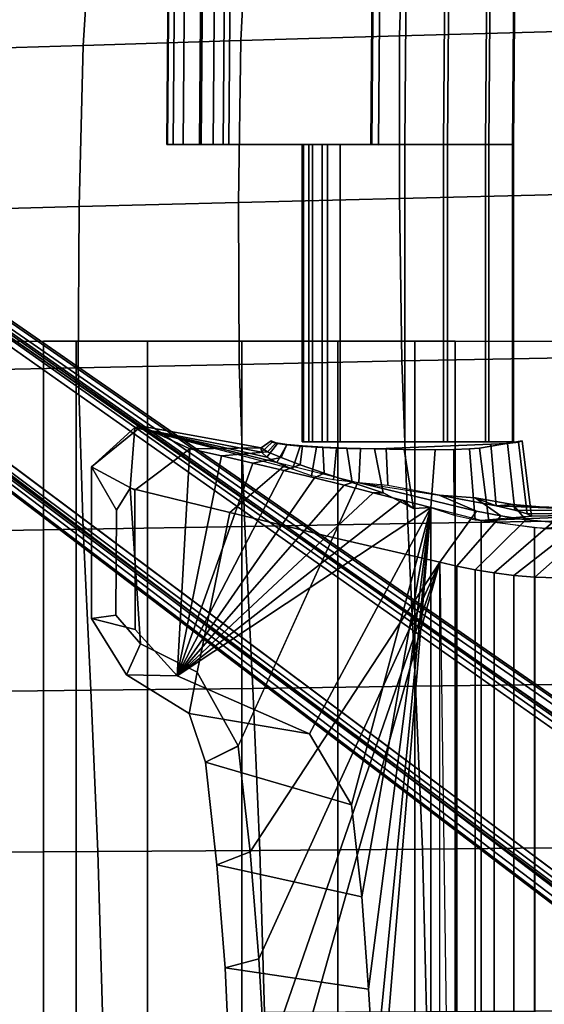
# Model space of a CAD drawing. Header units: inches. Extents: x 11 to 683, y -98 to 54.
# Tile 380 of 656: x 562.59 to 566.3, y -62.96 to -55.98. Entities that reach past the tile are written whole.
import ezdxf
from ezdxf.enums import TextEntityAlignment as Align

# ---------------------------------------------------------------- set-up
doc = ezdxf.new("R2010")
doc.units = ezdxf.units.IN
doc.header["$MEASUREMENT"] = 0
for name, color, linetype in [('A-FURN-3-SEAT-BASE', 254, 'Continuous'), ('A-FURN-3-SEAT-BASE-ACCESSORY', 251, 'Continuous'), ('A-FURN-3-SEAT-LEVER', 251, 'Continuous'), ('A-FURN-3-SEAT-SEAT-CUSHION', 253, 'Continuous'), ('A-FURN-3-SEAT-SEAT-FRAME', 251, 'Continuous'), ('A-FURN-HAWORTH-ATT', 7, 'Continuous')]:
    doc.layers.add(name, color=color, linetype=linetype)
doc.styles.get("Standard").update_dxf_attribs({"font": 'simplex.shx'})

# ---------------------------------------------------------------- blocks, each defined once
blk = doc.blocks.new('SCT-20-71X1-3D-3')
at = {"layer": 'A-FURN-3-SEAT-BASE'}
for points in [[(10.791, -7.3865, 3.946), (9.9776, -6.7128, 3.3192), (2.1538, -0.7627, 5.2733), (1.9211, -0.7438, 7.7141)], [(1.3011, -1.5972, 7.7141), (1.3909, -1.8127, 5.2733), (9.4675, -7.4148, 3.3192), (10.3596, -7.9803, 3.946)]]:
    blk.add_3dface(points, dxfattribs=at)
for points, invisible_edges in [([(10.432, -7.9295, 4.0341), (10.7651, -7.4711, 4.0341), (1.8929, -0.8317, 7.8028), (1.3759, -1.5433, 7.8028)], 5), ([(1.4312, -1.7186, 5.17), (2.0767, -0.8301, 5.17), (9.9005, -6.7802, 3.2159), (9.5078, -7.3207, 3.2159)], 1)]:
    blk.add_3dface(points, dxfattribs=dict(at, invisible_edges=invisible_edges))
at = {"layer": 'A-FURN-3-SEAT-BASE-ACCESSORY'}
for points in [[(4.1748, -4.6356, 15.4715), (4.5314, -4.7279, 15.6345), (4.5314, 4.7279, 15.6345), (4.1748, 4.6356, 15.4715)], [(4.9224, 0, 15.8307), (4.5314, 4.7279, 15.6345), (4.5314, -4.7279, 15.6345)], [(5.6899, -0.0006, 13.1533), (4.4661, -4.3401, 12.1322), (4.3462, 4.3134, 12.0145), (5.6899, -0.0006, 13.1533)], [(4.5314, -4.7279, 15.6345), (4.9298, -0.6577, 15.834), (4.9224, 0, 15.8307)], [(5.6899, -0.0006, 13.1533), (5.7048, -0.7671, 13.1805), (4.4661, -4.3401, 12.1322)], [(4.9717, -1.3139, 15.853), (4.9298, -0.6577, 15.834), (4.5314, -4.7279, 15.6345)], [(5.7048, -0.7671, 13.1805), (5.7495, -1.5296, 13.2601), (4.4661, -4.3401, 12.1322)], [(4.5314, -4.7279, 15.6345), (5.0186, -1.9695, 15.8743), (4.9717, -1.3139, 15.853)], [(5.7495, -1.5296, 13.2601), (5.8093, -2.2884, 13.3656), (4.4661, -4.3401, 12.1322)], [(4.5314, -4.7279, 15.6345), (5.0931, -2.6222, 15.9082), (5.0186, -1.9695, 15.8743)], [(5.8953, -3.0379, 13.5109), (5.2244, -4.5161, 12.9039), (4.4661, -4.3401, 12.1322), (5.8093, -2.2884, 13.3656)], [(4.5314, -4.7279, 15.6345), (5.3887, -3.1244, 15.9917), (5.0931, -2.6222, 15.9082)], [(5.0931, -2.6222, 15.9082), (5.3887, -3.1244, 15.9917), (6.242, -3.2687, 14.8161), (6.1272, -2.9245, 14.7323)], [(6.1272, -2.9245, 14.7323), (6.242, -3.2687, 14.8161), (6.1855, -3.5618, 13.8886), (5.8954, -3.0385, 13.5109)], [(6.1855, -3.5618, 13.8886), (5.9543, -4.6922, 13.6963), (5.2244, -4.5161, 12.9039), (5.8954, -3.0385, 13.5109)], [(4.5314, -4.7279, 15.6345), (6.3262, -3.5363, 16.1038), (5.3887, -3.1244, 15.9917)], [(6.3262, -3.5363, 16.1038), (6.6856, -3.5415, 15.139), (6.242, -3.2687, 14.8161), (5.3887, -3.1244, 15.9917)], [(6.6856, -3.5415, 15.139), (6.5865, -3.763, 14.3884), (6.1855, -3.5618, 13.8886), (6.242, -3.2687, 14.8161)], [(4.5314, -4.7279, 15.6345), (4.7337, -4.7807, 15.7297), (6.3262, -3.5363, 16.1038)], [(4.7337, -4.7807, 15.7297), (4.9377, -4.8335, 15.8211), (6.3262, -3.5363, 16.1038)], [(4.9377, -4.8335, 15.8211), (5.1438, -4.886, 15.9078), (6.3262, -3.5363, 16.1038)], [(6.3262, -3.5363, 16.1038), (5.1438, -4.886, 15.9078), (5.3545, -4.9382, 15.983)], [(5.3545, -4.9382, 15.983), (5.5707, -4.9908, 16.0384), (6.3262, -3.5363, 16.1038)], [(5.5707, -4.9908, 16.0384), (5.7909, -5.043, 16.0768), (6.3262, -3.5363, 16.1038)], [(5.7909, -5.043, 16.0768), (6.0137, -5.094, 16.0984), (6.3262, -3.5363, 16.1038)], [(6.0137, -5.094, 16.0984), (6.2379, -5.1441, 16.0991), (6.3262, -3.5363, 16.1038)], [(6.2379, -5.1441, 16.0991), (6.6269, -4.8513, 16.1101), (6.6234, -3.8643, 16.1104), (6.3262, -3.5363, 16.1038)], [(6.9327, -3.942, 15.3189), (6.6856, -3.5415, 15.139), (6.3262, -3.5363, 16.1038), (6.6234, -3.8643, 16.1104)], [(6.9327, -3.942, 15.3189), (6.7606, -3.9657, 14.6119), (6.5865, -3.763, 14.3884), (6.6856, -3.5415, 15.139)], [(6.5865, -3.763, 14.3884), (6.6599, -4.8661, 14.5108), (5.9543, -4.6922, 13.6963), (6.1855, -3.5618, 13.8886)], [(6.6599, -4.8661, 14.5108), (6.5865, -3.763, 14.3884), (6.7606, -3.9657, 14.6119), (6.7577, -4.7091, 14.6238)], [(6.6269, -4.8513, 16.1101), (6.9326, -5.0166, 15.3189), (6.9327, -3.942, 15.3189), (6.6234, -3.8643, 16.1104)], [(6.7577, -4.7091, 14.6238), (6.7606, -3.9657, 14.6119), (6.9327, -3.942, 15.3189), (6.9326, -5.0166, 15.3189)], [(2.9877, -4.6849, 13.4468), (3.8176, -4.6677, 14.3542), (4.1748, -4.6356, 15.4715)], [(3.8176, -4.6677, 14.3542), (3.8846, -5.2004, 14.3542), (4.1849, -5.1495, 15.3446), (4.1193, -4.6308, 15.3634)], [(4.8343, -4.8847, 13.2652), (4.8476, -5.1469, 13.333), (4.1046, -5.1766, 13.9008), (4.0676, -4.7411, 13.8448)], [(4.4717, -4.8168, 13.5393), (4.2078, -4.7028, 12.4138), (5.0472, -4.907, 13.2462)], [(6.6599, -4.8661, 14.5108), (6.7577, -4.7091, 14.6238), (6.9326, -5.0166, 15.3189), (6.6275, -5.2969, 14.9784)], [(6.5783, -5.305, 15.0609), (6.9326, -5.0166, 15.3189), (6.6269, -4.8513, 16.1101), (6.2379, -5.1441, 16.0991)], [(5.6199, -5.0472, 13.8233), (5.5093, -4.9997, 13.645), (6.6275, -5.2969, 14.9784)], [(6.5783, -5.305, 15.0609), (6.6275, -5.2969, 14.9784), (6.9326, -5.0166, 15.3189)], [(5.692, -5.0858, 14.0217), (5.6199, -5.0472, 13.8233), (6.6275, -5.2969, 14.9784)], [(5.7291, -5.1206, 14.2306), (5.692, -5.0858, 14.0217), (6.6275, -5.2969, 14.9784)], [(5.7308, -5.1505, 14.4436), (5.7291, -5.1206, 14.2306), (6.6275, -5.2969, 14.9784), (6.5783, -5.305, 15.0609)], [(5.7308, -5.1505, 14.4436), (6.5783, -5.305, 15.0609), (6.2379, -5.1441, 16.0991)]]:
    blk.add_3dface(points, dxfattribs=at)
for points, invisible_edges in [([(3.8846, -5.2004, 14.3542), (3.9105, -5.1914, 14.1827), (4.2565, -5.1435, 15.4592), (4.1849, -5.1495, 15.3446)], 2), ([(3.9105, -5.1914, 14.1827), (3.9877, -5.1833, 14.0282), (4.3675, -5.1395, 15.5357), (4.2565, -5.1435, 15.4592)], 10), ([(3.9877, -5.1833, 14.0282), (4.1046, -5.1766, 13.9008), (4.5003, -5.1382, 15.5618), (4.3675, -5.1395, 15.5357)], 10), ([(4.5003, -5.1382, 15.5618), (4.1046, -5.1766, 13.9008), (4.8476, -5.1469, 13.333)], 9), ([(4.8476, -5.1469, 13.333), (5.0292, -5.1449, 13.2946), (4.7201, -5.1398, 15.5295), (4.5003, -5.1382, 15.5618)], 10), ([(5.0292, -5.1449, 13.2946), (5.1979, -5.1494, 13.3806), (4.9303, -5.1436, 15.4583), (4.7201, -5.1398, 15.5295)], 10), ([(5.1979, -5.1494, 13.3806), (5.3395, -5.1562, 13.511), (5.1247, -5.1492, 15.3512), (4.9303, -5.1436, 15.4583)], 10), ([(5.3395, -5.1562, 13.511), (5.4567, -5.1642, 13.6634), (5.2946, -5.1567, 15.2084), (5.1247, -5.1492, 15.3512)], 10), ([(5.4567, -5.1642, 13.6634), (5.5512, -5.173, 13.8309), (5.4383, -5.1655, 15.0396), (5.2946, -5.1567, 15.2084)], 10), ([(5.5512, -5.173, 13.8309), (5.6154, -5.1825, 14.0119), (5.5501, -5.1756, 14.8479), (5.4383, -5.1655, 15.0396)], 10), ([(5.6154, -5.1825, 14.0119), (5.6532, -5.1924, 14.2005), (5.6247, -5.1865, 14.6389), (5.5501, -5.1756, 14.8479)], 10), ([(5.6532, -5.1924, 14.2005), (5.661, -5.2024, 14.3928), (5.661, -5.2024, 14.3928), (5.6247, -5.1865, 14.6389)], 8)]:
    blk.add_3dface(points, dxfattribs=dict(at, invisible_edges=invisible_edges))
at = {"layer": 'A-FURN-3-SEAT-LEVER'}
for points, invisible_edges in [([(4.4417, -7.3012, 14.8517), (5.961, -7.3012, 14.839), (6.0003, -7.3012, 14.5873), (4.9487, -7.3012, 14.4625)], 2), ([(4.9004, -7.2988, 14.1274), (4.7151, -7.3012, 13.9142), (5.2617, -7.3012, 14.201), (5.3694, -7.3012, 14.2895)], 8), ([(4.9004, -7.2988, 14.1274), (5.3694, -7.3012, 14.2895), (5.4331, -7.3012, 14.4135), (4.9552, -7.3016, 14.4035)], 5), ([(4.9552, -7.3016, 14.4035), (5.4331, -7.3012, 14.4135), (5.4423, -7.3012, 14.5526), (4.9552, -7.3016, 14.4035)], 5), ([(5.961, -7.3012, 14.839), (6.0718, -7.3012, 14.8184), (6.0003, -7.3012, 14.5873), (5.961, -7.3012, 14.839)], 6), ([(6.1687, -7.3012, 14.7608), (6.1564, -7.3012, 14.5528), (6.0003, -7.3012, 14.5873), (6.0718, -7.3012, 14.8184)], 5), ([(6.3944, -7.3012, 14.5604), (6.2848, -7.3012, 14.4462), (6.1564, -7.3012, 14.5528), (6.1687, -7.3012, 14.7608)], 5), ([(6.4006, -7.3012, 14.5185), (6.3542, -7.3012, 14.4453), (6.2848, -7.3012, 14.4462), (6.3944, -7.3012, 14.5604)], 4)]:
    blk.add_3dface(points, dxfattribs=dict(at, invisible_edges=invisible_edges))
at = {"layer": 'A-FURN-3-SEAT-SEAT-FRAME'}
for points, invisible_edges in [([(4.3572, -5.9078, 17.2754), (4.6441, -5.9078, 16.6434), (7.042, -5.9078, 16.7449), (7.2746, -5.9078, 17.3988)], 2), ([(6.5362, -5.9078, 16.2696), (7.042, -5.9078, 16.7449), (4.6441, -5.9078, 16.6434), (5.1882, -5.9078, 16.2125)], 10), ([(5.1882, -5.9078, 16.2125), (5.8691, -5.9078, 16.078), (6.5362, -5.9078, 16.2696)], 8)]:
    blk.add_3dface(points, dxfattribs=dict(at, invisible_edges=invisible_edges))
at = {"layer": 'A-FURN-HAWORTH-ATT', "flags": 1}
for tag, p in [('HAWMC', (0, 0)), ('HAWMC', (0, 0)), ('HAWPN', (0, -0.1667)), ('HAWPN', (0, -0.1667))]:
    blk.add_attdef(tag, text='', height=0.1, dxfattribs=at).set_placement(p, align=Align.TOP_CENTER)
at = {"layer": 'A-FURN-3-SEAT-BASE'}
mesh = blk.add_polymesh((2, 4), dxfattribs=at)
for k, corner in enumerate([(10.7651, -7.4711, 4.0341), (10.7854, -7.4349, 4.018), (10.7946, -7.4047, 3.9865), (10.791, -7.3865, 3.946), (1.8929, -0.8317, 7.8028), (1.9145, -0.7942, 7.7876), (1.9246, -0.7627, 7.7558), (1.9211, -0.7438, 7.7141)]):
    mesh.set_mesh_vertex(divmod(k, 4), corner)
mesh = blk.add_polymesh((2, 4), dxfattribs=at)
for k, corner in enumerate([(9.9776, -6.7128, 3.3192), (9.9623, -6.7161, 3.2679), (9.934, -6.7409, 3.23), (9.9005, -6.7802, 3.2159), (2.1538, -0.7627, 5.2733), (2.1386, -0.7658, 5.222), (2.1102, -0.7906, 5.1839), (2.0767, -0.8301, 5.17)]):
    mesh.set_mesh_vertex(divmod(k, 4), corner)
mesh = blk.add_polymesh((2, 4), dxfattribs=at)
for k, corner in enumerate([(1.3759, -1.5433, 7.8028), (1.347, -1.5754, 7.7876), (1.3201, -1.5948, 7.7558), (1.301, -1.5972, 7.7141), (10.432, -7.9295, 4.0341), (10.4038, -7.96, 4.018), (10.378, -7.9781, 3.9865), (10.3596, -7.9803, 3.946)]):
    mesh.set_mesh_vertex(divmod(k, 4), corner)
mesh = blk.add_polymesh((2, 4), dxfattribs=at)
for k, corner in enumerate([(1.3909, -1.8127, 5.2733), (1.3891, -1.7973, 5.222), (1.404, -1.7626, 5.1839), (1.4312, -1.7186, 5.17), (9.4675, -7.4148, 3.3192), (9.4659, -7.3993, 3.2679), (9.4807, -7.3647, 3.23), (9.5078, -7.3207, 3.2159)]):
    mesh.set_mesh_vertex(divmod(k, 4), corner)
at = {"layer": 'A-FURN-3-SEAT-BASE-ACCESSORY'}
mesh = blk.add_polymesh((2, 7), dxfattribs=at)
for k, corner in enumerate([(4.1748, 4.6356, 15.4715), (3.7971, 4.5839, 15.2975), (3.4164, 4.5686, 15.122), (3.0349, 4.5638, 14.9476), (2.6531, 4.5649, 14.7736), (2.2713, 4.5678, 14.5997), (1.8896, 4.5712, 14.4259), (4.1748, -4.6356, 15.4715), (3.7971, -4.5839, 15.2975), (3.4164, -4.5686, 15.122), (3.0349, -4.5638, 14.9476), (2.6531, -4.5649, 14.7736), (2.2713, -4.5678, 14.5997), (1.8896, -4.5712, 14.4259)]):
    mesh.set_mesh_vertex(divmod(k, 7), corner)
mesh = blk.add_polymesh((2, 13), dxfattribs=at)
for k, corner in enumerate([(2.5907, 4.226, 11.2988), (2.7698, 4.2262, 11.2961), (2.9487, 4.2264, 11.3028), (3.1269, 4.2266, 11.3214), (3.3025, 4.2269, 11.357), (3.4729, 4.2274, 11.4115), (3.6373, 4.2295, 11.4815), (3.7943, 4.235, 11.567), (3.9433, 4.2459, 11.6659), (4.0824, 4.2652, 11.7771), (4.2163, 4.288, 11.8938), (4.3462, 4.3134, 12.0145), (4.4661, 4.3401, 12.1322), (2.5907, -4.226, 11.2988), (2.7698, -4.2262, 11.2961), (2.9487, -4.2264, 11.3028), (3.1269, -4.2266, 11.3214), (3.3025, -4.2269, 11.357), (3.4729, -4.2274, 11.4115), (3.6373, -4.2295, 11.4815), (3.7943, -4.235, 11.567), (3.9433, -4.2459, 11.6659), (4.0824, -4.2652, 11.7771), (4.2163, -4.288, 11.8938), (4.3462, -4.3134, 12.0145), (4.4661, -4.3401, 12.1322)]):
    mesh.set_mesh_vertex(divmod(k, 13), corner)
mesh = blk.add_polymesh((2, 5), dxfattribs=at)
for k, corner in enumerate([(6.1272, -2.9245, 14.7323), (6.0458, -2.1968, 14.6731), (5.9877, -1.4662, 14.6307), (5.9528, -0.7334, 14.6053), (5.9412, 0.0006, 14.5969), (5.0931, -2.6222, 15.9082), (5.0186, -1.9695, 15.8743), (4.9717, -1.3139, 15.853), (4.9298, -0.6577, 15.834), (4.9224, 0, 15.8307)]):
    mesh.set_mesh_vertex(divmod(k, 5), corner)
mesh = blk.add_polymesh((2, 5), dxfattribs=at)
for k, corner in enumerate([(5.8953, -3.0379, 13.5109), (5.8093, -2.2884, 13.3656), (5.7495, -1.5296, 13.2601), (5.7048, -0.7671, 13.1805), (5.6899, -0.0006, 13.1533), (6.1272, -2.9245, 14.7323), (6.0458, -2.1968, 14.6731), (5.9877, -1.4662, 14.6307), (5.9528, -0.7334, 14.6053), (5.9412, 0.0006, 14.5969)]):
    mesh.set_mesh_vertex(divmod(k, 5), corner)
mesh = blk.add_polymesh((2, 13), dxfattribs=at)
for k, corner in enumerate([(2.5907, -4.226, 11.2988), (2.7698, -4.2262, 11.2961), (2.9487, -4.2264, 11.3028), (3.1269, -4.2266, 11.3214), (3.3025, -4.2269, 11.357), (3.4729, -4.2274, 11.4115), (3.6373, -4.2295, 11.4815), (3.7943, -4.235, 11.567), (3.9433, -4.2459, 11.6659), (4.0824, -4.2652, 11.7771), (4.2163, -4.288, 11.8938), (4.3462, -4.3134, 12.0145), (4.4661, -4.3401, 12.1322), (2.5689, -4.6113, 11.6568), (2.6846, -4.6111, 11.6568), (2.8003, -4.611, 11.6569), (2.9155, -4.6112, 11.6679), (3.0305, -4.6114, 11.6801), (3.1437, -4.6121, 11.704), (3.2545, -4.6132, 11.7365), (3.3636, -4.6145, 11.7752), (3.4684, -4.6165, 11.824), (3.667, -4.6246, 11.9464), (3.8565, -4.6422, 12.0925), (4.0352, -4.6693, 12.2505), (4.2078, -4.7028, 12.4138)]):
    mesh.set_mesh_vertex(divmod(k, 13), corner)
mesh = blk.add_polymesh((2, 4), dxfattribs=at)
for k, corner in enumerate([(4.4661, -4.3401, 12.1322), (5.2244, -4.5161, 12.9039), (5.9543, -4.6922, 13.6963), (6.6599, -4.8661, 14.5108), (4.2078, -4.7028, 12.4138), (5.0472, -4.907, 13.2462), (5.5565, -5.033, 13.7334), (6.6275, -5.2969, 14.9784)]):
    mesh.set_mesh_vertex(divmod(k, 4), corner)
mesh = blk.add_polymesh((2, 6), dxfattribs=at)
for k, corner in enumerate([(2.3371, -4.7229, 12.9711), (2.3708, -4.7072, 13.1553), (2.4683, -4.6929, 13.3147), (2.6193, -4.6835, 13.426), (2.8017, -4.6814, 13.4689), (2.9877, -4.6849, 13.4468), (1.8896, -4.5712, 14.4259), (2.3477, -4.5672, 14.6345), (2.8059, -4.5639, 14.8432), (3.2638, -4.5659, 15.0522), (3.7211, -4.5789, 15.2622), (4.1748, -4.6356, 15.4715)]):
    mesh.set_mesh_vertex(divmod(k, 6), corner)
mesh = blk.add_polymesh((2, 4), dxfattribs=at)
for k, corner in enumerate([(2.9877, -4.6849, 13.4468), (3.1574, -4.6944, 13.3436), (3.2734, -4.7078, 13.184), (3.3219, -4.7228, 12.9711), (3.8176, -4.6677, 14.3542), (3.8479, -4.685, 14.1602), (3.9357, -4.7094, 13.9865), (4.0676, -4.7411, 13.8448)]):
    mesh.set_mesh_vertex(divmod(k, 4), corner)
mesh = blk.add_polymesh((2, 5), dxfattribs=at)
for k, corner in enumerate([(3.4684, -4.6165, 11.824), (3.667, -4.6246, 11.9464), (3.8565, -4.6422, 12.0925), (4.0352, -4.6693, 12.2505), (4.2078, -4.7028, 12.4138), (3.3219, -4.7228, 12.9711), (3.6519, -4.7249, 13.0042), (3.9485, -4.7495, 13.1486), (4.2161, -4.7974, 13.3405), (4.4717, -4.8168, 13.5393)]):
    mesh.set_mesh_vertex(divmod(k, 5), corner)
mesh = blk.add_polymesh((2, 4), dxfattribs=at)
for k, corner in enumerate([(3.8176, -4.6677, 14.3542), (3.8479, -4.685, 14.1602), (3.9357, -4.7094, 13.9865), (4.0676, -4.7411, 13.8448), (3.8846, -5.2004, 14.3542), (3.9105, -5.1914, 14.1827), (3.9877, -5.1833, 14.0282), (4.1046, -5.1766, 13.9008)]):
    mesh.set_mesh_vertex(divmod(k, 4), corner)
mesh = blk.add_polymesh((2, 4), dxfattribs=at)
for k, corner in enumerate([(4.1849, -5.1495, 15.3446), (4.2565, -5.1435, 15.4592), (4.3675, -5.1395, 15.5357), (4.5003, -5.1382, 15.5618), (4.1193, -4.6308, 15.3634), (4.2164, -4.6417, 15.5093), (4.3662, -4.6737, 15.5983), (4.5314, -4.7279, 15.6345)]):
    mesh.set_mesh_vertex(divmod(k, 4), corner)
mesh = blk.add_polymesh((2, 5), dxfattribs=at)
for k, corner in enumerate([(3.3219, -4.7228, 12.9711), (3.6519, -4.7249, 13.0042), (3.9485, -4.7495, 13.1486), (4.2161, -4.7974, 13.3405), (4.4717, -4.8168, 13.5393), (4.0676, -4.7411, 13.8448), (4.0676, -4.7411, 13.8448), (4.0676, -4.7411, 13.8448), (4.0676, -4.7411, 13.8448), (4.0676, -4.7411, 13.8448)]):
    mesh.set_mesh_vertex(divmod(k, 5), corner)
mesh = blk.add_polymesh((2, 9), dxfattribs=at)
for k, corner in enumerate([(4.5003, -5.1382, 15.5618), (4.7201, -5.1398, 15.5295), (4.9303, -5.1436, 15.4583), (5.1247, -5.1492, 15.3512), (5.2946, -5.1567, 15.2084), (5.4383, -5.1655, 15.0396), (5.5501, -5.1756, 14.8479), (5.6247, -5.1865, 14.6389), (5.661, -5.2024, 14.3928), (4.5314, -4.7279, 15.6345), (4.6542, -4.721, 15.6032), (4.8668, -4.8335, 15.5654), (5.0879, -4.9053, 15.469), (5.2862, -4.9718, 15.329), (5.4559, -5.0313, 15.1533), (5.5914, -5.0822, 14.9478), (5.6876, -5.1232, 14.7192), (5.7308, -5.1505, 14.4436)]):
    mesh.set_mesh_vertex(divmod(k, 9), corner)
mesh = blk.add_polymesh((2, 9), dxfattribs=at)
for k, corner in enumerate([(4.5314, -4.7279, 15.6345), (4.6542, -4.721, 15.6032), (4.8668, -4.8335, 15.5654), (5.0879, -4.9053, 15.469), (5.2862, -4.9718, 15.329), (5.4559, -5.0313, 15.1533), (5.5914, -5.0822, 14.9478), (5.6876, -5.1232, 14.7192), (5.7308, -5.1505, 14.4436), (4.5314, -4.7279, 15.6345), (4.7337, -4.7807, 15.7297), (4.9377, -4.8335, 15.8211), (5.1438, -4.886, 15.9078), (5.3545, -4.9382, 15.983), (5.5707, -4.9908, 16.0384), (5.7909, -5.043, 16.0768), (6.0137, -5.094, 16.0984), (6.2379, -5.1441, 16.0991)]):
    mesh.set_mesh_vertex(divmod(k, 9), corner)
mesh = blk.add_polymesh((2, 9), dxfattribs=at)
for k, corner in enumerate([(4.8343, -4.8847, 13.2652), (5.0408, -4.9041, 13.2252), (5.2206, -4.9248, 13.3368), (5.3766, -4.9529, 13.4823), (5.5093, -4.9997, 13.645), (5.6199, -5.0472, 13.8233), (5.692, -5.0858, 14.0217), (5.7291, -5.1206, 14.2306), (5.7308, -5.1505, 14.4436), (4.8476, -5.1469, 13.333), (5.0292, -5.1449, 13.2946), (5.1979, -5.1494, 13.3806), (5.3395, -5.1562, 13.511), (5.4567, -5.1642, 13.6634), (5.5512, -5.173, 13.8309), (5.6154, -5.1825, 14.0119), (5.6532, -5.1924, 14.2005), (5.661, -5.2024, 14.3928)]):
    mesh.set_mesh_vertex(divmod(k, 9), corner)
at = {"layer": 'A-FURN-3-SEAT-LEVER'}
mesh = blk.add_polymesh((2, 15), dxfattribs=at)
for k, corner in enumerate([(5.1723, -7.3012, 14.8412), (5.3002, -7.3012, 14.7856), (5.3954, -7.3012, 14.6838), (5.4423, -7.3012, 14.5526), (5.4331, -7.3012, 14.4135), (5.3694, -7.3012, 14.2895), (5.2617, -7.3012, 14.201), (4.7151, -7.3012, 13.9142), (4.4134, -7.3012, 13.8305), (4.1196, -7.3012, 13.9386), (3.944, -7.3012, 14.1979), (3.9527, -7.3012, 14.5108), (4.1423, -7.3012, 14.76), (4.4417, -7.3012, 14.8517), (5.1723, -7.3012, 14.8412), (5.1723, -5.1937, 14.8412), (5.3002, -5.1937, 14.7856), (5.3954, -5.1937, 14.6838), (5.4423, -5.1937, 14.5526), (5.4331, -5.1937, 14.4135), (5.3694, -5.1937, 14.2895), (5.2617, -5.1937, 14.201), (4.7151, -5.1937, 13.9142), (4.4134, -5.1937, 13.8305), (4.1196, -5.1937, 13.9386), (3.944, -5.1937, 14.1979), (3.9527, -5.1937, 14.5108), (4.1423, -5.1937, 14.76), (4.4417, -5.1937, 14.8517), (5.1723, -5.1937, 14.8412)]):
    mesh.set_mesh_vertex(divmod(k, 15), corner)
mesh = blk.add_polymesh((2, 7), dxfattribs=at)
for k, corner in enumerate([(4.4417, -7.3012, 14.8517), (4.1423, -7.3012, 14.76), (3.9527, -7.3012, 14.5108), (3.944, -7.3012, 14.1979), (4.1196, -7.3012, 13.9386), (4.4134, -7.3012, 13.8305), (4.7151, -7.3012, 13.9142), (4.4226, -9.6988, 14.8329), (4.1233, -9.6988, 14.7412), (3.9336, -9.6988, 14.4921), (3.925, -9.6988, 14.1791), (4.1005, -9.6988, 13.9199), (4.3944, -9.6988, 13.8118), (4.6961, -9.6988, 13.8954)]):
    mesh.set_mesh_vertex(divmod(k, 7), corner)
mesh = blk.add_polymesh((2, 11), dxfattribs=at)
for k, corner in enumerate([(4.9487, -7.3012, 14.4625), (6.0003, -7.3012, 14.5873), (6.1564, -7.3012, 14.5528), (6.2848, -7.3012, 14.4462), (6.3542, -7.3012, 14.4453), (6.4006, -7.3012, 14.5185), (6.3944, -7.3012, 14.5604), (6.1687, -7.3012, 14.7608), (6.0718, -7.3012, 14.8184), (5.961, -7.3012, 14.839), (4.4417, -7.3012, 14.8517), (4.9297, -9.6988, 14.4438), (5.9812, -9.6988, 14.5685), (6.1374, -9.6988, 14.534), (6.2658, -9.6988, 14.4275), (6.3352, -9.6988, 14.4265), (6.3815, -9.6988, 14.4998), (6.3753, -9.6988, 14.5417), (6.1497, -9.6988, 14.742), (6.0528, -9.6988, 14.7996), (5.942, -9.6988, 14.8202), (4.4226, -9.6988, 14.8329)]):
    mesh.set_mesh_vertex(divmod(k, 11), corner)
mesh = blk.add_polymesh((2, 3), dxfattribs=at)
for k, corner in enumerate([(4.9361, -9.6992, 14.3847), (4.8814, -9.6964, 14.1087), (4.6961, -9.6988, 13.8954), (4.9552, -7.3016, 14.4035), (4.9004, -7.2988, 14.1274), (4.7151, -7.3012, 13.9142)]):
    mesh.set_mesh_vertex(divmod(k, 3), corner)
at = {"layer": 'A-FURN-3-SEAT-SEAT-CUSHION'}
mesh = blk.add_polymesh((2, 93), dxfattribs=at)
for k, corner in enumerate([(7.9309, -9.4627, 18.4719), (8.1297, -9.4567, 18.4719), (8.3286, -9.4515, 18.4726), (8.5255, -9.4477, 18.4513), (8.6921, -9.4496, 18.3478), (8.8104, -9.4531, 18.1883), (8.9232, -9.452, 18.0245), (9.1302, -9.4452, 17.7238), (9.3372, -9.4383, 17.4232), (9.49, -9.4092, 17.2014), (9.6257, -9.2862, 17.0041), (9.712, -9.0643, 16.8788), (9.7455, -8.8, 16.8302), (9.8179, -7.7048, 16.725), (9.8785, -6.6075, 16.6371), (9.9287, -5.5085, 16.5642), (9.9692, -4.4082, 16.5054), (9.9997, -3.307, 16.461), (10.0182, -2.2049, 16.4342), (10.0299, -1.1025, 16.4172), (10.0358, -0.0018, 16.4087), (10.0301, 1.1014, 16.4172), (10.0185, 2.2037, 16.4342), (10.0001, 3.3058, 16.461), (9.9697, 4.4071, 16.5054), (9.9293, 5.5074, 16.5642), (9.8793, 6.6063, 16.6371), (9.8188, 7.7037, 16.725), (9.7465, 8.7989, 16.8302), (9.7131, 9.0632, 16.8788), (9.6268, 9.2851, 17.0041), (9.4911, 9.4081, 17.2014), (9.3383, 9.4373, 17.4232), (9.1313, 9.4441, 17.7238), (8.9243, 9.451, 18.0245), (8.8115, 9.4521, 18.1883), (8.6932, 9.4486, 18.3478), (8.5266, 9.4467, 18.4513), (8.3297, 9.4506, 18.4726), (8.1308, 9.4558, 18.4719), (7.932, 9.4618, 18.4719), (6.8113, 9.499, 18.4719), (5.6905, 9.5362, 18.4719), (4.5698, 9.5734, 18.4719), (3.4491, 9.6106, 18.4719), (2.3284, 9.6478, 18.4719), (1.2077, 9.6849, 18.4719), (0.0869, 9.7221, 18.4719), (-1.0338, 9.7593, 18.4719), (-2.1545, 9.7965, 18.4719), (-3.2752, 9.8337, 18.4719), (-4.396, 9.8709, 18.4719), (-5.5167, 9.9081, 18.4719), (-5.759, 9.9068, 18.4711), (-5.9969, 9.8647, 18.4603), (-6.2138, 9.7629, 18.4312), (-6.3918, 9.6072, 18.3842), (-6.516, 9.4082, 18.3271), (-6.6054, 9.1905, 18.2697), (-6.9491, 8.0923, 17.9976), (-7.248, 6.979, 17.7337), (-7.4944, 5.8474, 17.4951), (-7.6899, 4.699, 17.2919), (-7.8324, 3.5357, 17.1347), (-7.9304, 2.3627, 17.0226), (-7.9834, 1.1831, 16.9599), (-8.003, 0.0005, 16.9366), (-7.9836, -1.1821, 16.9599), (-7.9306, -2.3617, 17.0226), (-7.8328, -3.5347, 17.1347), (-7.6905, -4.698, 17.2919), (-7.4951, -5.8464, 17.4951), (-7.2488, -6.9781, 17.7337), (-6.9501, -8.0914, 17.9976), (-6.6064, -9.1897, 18.2697), (-6.5171, -9.4074, 18.3271), (-6.3929, -9.6064, 18.3842), (-6.2149, -9.7621, 18.4312), (-5.9981, -9.864, 18.4603), (-5.7602, -9.9061, 18.4711), (-5.5178, -9.9074, 18.4719), (-4.3971, -9.8703, 18.4719), (-3.2764, -9.8332, 18.4719), (-2.1557, -9.7962, 18.4719), (-1.0349, -9.7591, 18.4719), (0.0858, -9.7221, 18.4719), (1.2065, -9.685, 18.4719), (2.3273, -9.648, 18.4719), (3.448, -9.6109, 18.4719), (4.5687, -9.5739, 18.4719), (5.6894, -9.5368, 18.4719), (6.8102, -9.4998, 18.4719), (7.9309, -9.4627, 18.4719), (8.0303, -9.3604, 19.6382), (8.3879, -9.3513, 19.6189), (8.7382, -9.3485, 19.5475), (9.0555, -9.3536, 19.3834), (9.3082, -9.3638, 19.1318), (9.4843, -9.3741, 18.8211), (9.6068, -9.3799, 18.4846), (9.734, -9.3838, 18.0615), (9.8611, -9.3878, 17.6384), (9.9385, -9.3651, 17.383), (10.0074, -9.246, 17.1555), (10.0496, -9.0248, 17.014), (10.0653, -8.7628, 16.9609), (10.0987, -7.6711, 16.8531), (10.1284, -6.5782, 16.758), (10.1539, -5.4841, 16.6767), (10.1722, -4.3881, 16.6208), (10.1879, -3.2918, 16.5727), (10.1982, -2.1948, 16.5417), (10.2035, -1.0974, 16.5266), (10.2079, 0.0006, 16.5146), (10.2037, 1.0963, 16.5266), (10.1985, 2.1936, 16.5417), (10.1883, 3.2907, 16.5727), (10.1727, 4.387, 16.6208), (10.1546, 5.4829, 16.6767), (10.1292, 6.5771, 16.758), (10.0996, 7.67, 16.8531), (10.0664, 8.7617, 16.9609), (10.0506, 9.0237, 17.014), (10.0084, 9.2448, 17.1555), (9.9396, 9.364, 17.383), (9.8622, 9.3867, 17.6384), (9.7351, 9.3827, 18.0615), (9.6079, 9.3788, 18.4846), (9.4854, 9.373, 18.8211), (9.3093, 9.3627, 19.1318), (9.0566, 9.3525, 19.3834), (8.7393, 9.3475, 19.5475), (8.389, 9.3504, 19.6189), (8.0314, 9.3595, 19.6382), (6.9329, 9.3951, 19.648), (5.8343, 9.4309, 19.6556), (4.7358, 9.4668, 19.6621), (3.6372, 9.5029, 19.6665), (2.5387, 9.5391, 19.6691), (1.4401, 9.5754, 19.6708), (0.3416, 9.6117, 19.6724), (-0.757, 9.648, 19.6744), (-1.8555, 9.6842, 19.6771), (-2.9541, 9.7207, 19.6764), (-4.0523, 9.7588, 19.657), (-5.146, 9.8029, 19.5646), (-5.3834, 9.8056, 19.518), (-5.6164, 9.7753, 19.4626), (-5.8362, 9.6972, 19.4016), (-6.0211, 9.5548, 19.3431), (-6.1593, 9.3645, 19.2913), (-6.2558, 9.1474, 19.2466), (-6.6392, 8.0547, 19.0374), (-6.9686, 6.942, 18.8423), (-7.2482, 5.8149, 18.6525), (-7.4735, 4.6747, 18.4687), (-7.6428, 3.519, 18.3275), (-7.7553, 2.3512, 18.2385), (-7.82, 1.1773, 18.1881), (-7.8428, 0.0005, 18.1702), (-7.8201, -1.1764, 18.1881), (-7.7556, -2.3502, 18.2385), (-7.6432, -3.5181, 18.3275), (-7.4741, -4.6738, 18.4687), (-7.2489, -5.814, 18.6525), (-6.9694, -6.9412, 18.8423), (-6.6401, -8.0539, 19.0374), (-6.2568, -9.1467, 19.2466), (-6.1604, -9.3637, 19.2913), (-6.0222, -9.5541, 19.3431), (-5.8373, -9.6965, 19.4016), (-5.6175, -9.7746, 19.4626), (-5.3845, -9.805, 19.518), (-5.1472, -9.8023, 19.5646), (-4.0535, -9.7583, 19.657), (-2.9552, -9.7203, 19.6764), (-1.8567, -9.6839, 19.6771), (-0.7581, -9.6478, 19.6744), (0.3404, -9.6117, 19.6724), (1.439, -9.5755, 19.6708), (2.5376, -9.5393, 19.6691), (3.6361, -9.5032, 19.6665), (4.7347, -9.4673, 19.6621), (5.8332, -9.4315, 19.6556), (6.9318, -9.3958, 19.648), (8.0303, -9.3604, 19.6382)]):
    mesh.set_mesh_vertex(divmod(k, 93), corner)
mesh = blk.add_polymesh((9, 9), dxfattribs=at)
for k, corner in enumerate([(9.7586, 0.0005, 18.682), (9.4206, 0.0005, 19.0602), (8.985, 0.0005, 19.3202), (8.4969, 0.0005, 19.4605), (7.9912, 0.0005, 19.5178), (6.8465, 0.0005, 19.5655), (5.7008, 0.0005, 19.5711), (4.5555, 0.0005, 19.5434), (3.4108, 0.0005, 19.4936), (9.754, -1.1473, 18.6938), (9.418, -1.1455, 19.0707), (8.9858, -1.1439, 19.3305), (8.5016, -1.143, 19.4707), (8.0002, -1.1431, 19.5276), (6.8561, -1.1455, 19.5743), (5.7089, -1.1493, 19.5802), (4.5602, -1.1543, 19.5537), (3.4109, -1.1602, 19.5059), (9.7409, -2.2895, 18.7362), (9.4129, -2.2857, 19.1069), (8.9922, -2.2826, 19.3634), (8.5205, -2.2814, 19.5013), (8.0309, -2.2824, 19.5561), (6.8898, -2.2891, 19.6003), (5.7422, -2.2977, 19.6076), (4.5904, -2.3077, 19.5856), (3.4358, -2.3187, 19.5438), (9.7191, -3.4288, 18.8071), (9.4036, -3.4231, 19.1686), (9.0004, -3.4189, 19.4202), (8.5472, -3.418, 19.5544), (8.0747, -3.4205, 19.6063), (6.9384, -3.4329, 19.6471), (5.7918, -3.4467, 19.6572), (4.6379, -3.4615, 19.6422), (3.4788, -3.477, 19.6101), (9.6902, -4.5657, 18.8987), (9.3896, -4.5583, 19.2506), (9.0069, -4.5532, 19.4976), (8.5753, -4.553, 19.6283), (8.1226, -4.5574, 19.6772), (6.9922, -4.576, 19.7142), (5.848, -4.5952, 19.7277), (4.6935, -4.6147, 19.7214), (3.5314, -4.6342, 19.7011), (9.6527, -5.7019, 18.9992), (9.3635, -5.6928, 19.3431), (8.9978, -5.687, 19.5868), (8.585, -5.6875, 19.7151), (8.1511, -5.694, 19.7614), (7.0275, -5.7187, 19.7945), (5.8882, -5.7433, 19.8107), (4.7368, -5.7673, 19.8119), (3.5765, -5.7907, 19.8021), (9.6085, -6.8403, 19.0817), (9.3203, -6.8295, 19.4198), (8.9606, -6.8226, 19.662), (8.5574, -6.8235, 19.7893), (8.1371, -6.8316, 19.8337), (7.0213, -6.8619, 19.8627), (5.8917, -6.8915, 19.8795), (4.7511, -6.92, 19.8847), (3.6024, -6.9475, 19.8807), (9.5578, -7.9787, 19.1676), (9.2682, -7.9669, 19.4885), (8.9106, -7.9597, 19.7164), (8.5126, -7.9611, 19.8329), (8.1013, -7.9704, 19.8718), (6.9934, -8.0048, 19.8979), (5.8768, -8.0386, 19.9148), (4.7533, -8.0712, 19.9225), (3.6247, -8.1026, 19.922), (9.4866, -9.1079, 19.2897), (9.1913, -9.0972, 19.5722), (8.8294, -9.0913, 19.7629), (8.4294, -9.094, 19.8508), (8.02, -9.1043, 19.878), (6.9187, -9.1408, 19.9036), (5.8173, -9.1778, 19.9225), (4.7157, -9.2144, 19.934), (3.6141, -9.2504, 19.9386)]):
    mesh.set_mesh_vertex(divmod(k, 9), corner)
at = {"layer": 'A-FURN-3-SEAT-SEAT-FRAME'}
mesh = blk.add_polymesh((2, 15), dxfattribs=at)
for k, corner in enumerate([(9.2203, -5.9078, 17.4509), (7.2746, -5.9078, 17.3988), (7.042, -5.9078, 16.7449), (6.5362, -5.9078, 16.2696), (5.8691, -5.9078, 16.078), (5.1882, -5.9078, 16.2125), (4.6441, -5.9078, 16.6434), (4.3572, -5.9078, 17.2754), (1.4399, -5.9078, 17.1521), (0.6802, -5.9078, 16.7879), (-0.1282, -5.9078, 16.5508), (-0.9643, -5.9078, 16.447), (-1.8062, -5.9078, 16.4794), (-2.6319, -5.9078, 16.647), (-6.3809, -5.9078, 17.8403), (9.2203, 5.9078, 17.4509), (7.2746, 5.9078, 17.3988), (7.042, 5.9078, 16.7449), (6.5362, 5.9078, 16.2696), (5.8691, 5.9078, 16.078), (5.1882, 5.9078, 16.2125), (4.6441, 5.9078, 16.6434), (4.3572, 5.9078, 17.2754), (1.4399, 5.9078, 17.1521), (0.6802, 5.9078, 16.7879), (-0.1282, 5.9078, 16.5508), (-0.9643, 5.9078, 16.447), (-1.8062, 5.9078, 16.4794), (-2.6319, 5.9078, 16.647), (-6.3809, 5.9078, 17.8403)]):
    mesh.set_mesh_vertex(divmod(k, 15), corner)

msp = doc.modelspace()

# ---------------------------------------------------------------- block references
at = {"rotation": 180}
msp.add_blockref('SCT-20-71X1-3D-3', (570.0305, -64.1681), dxfattribs=at)

doc.saveas('drawing.dxf')
